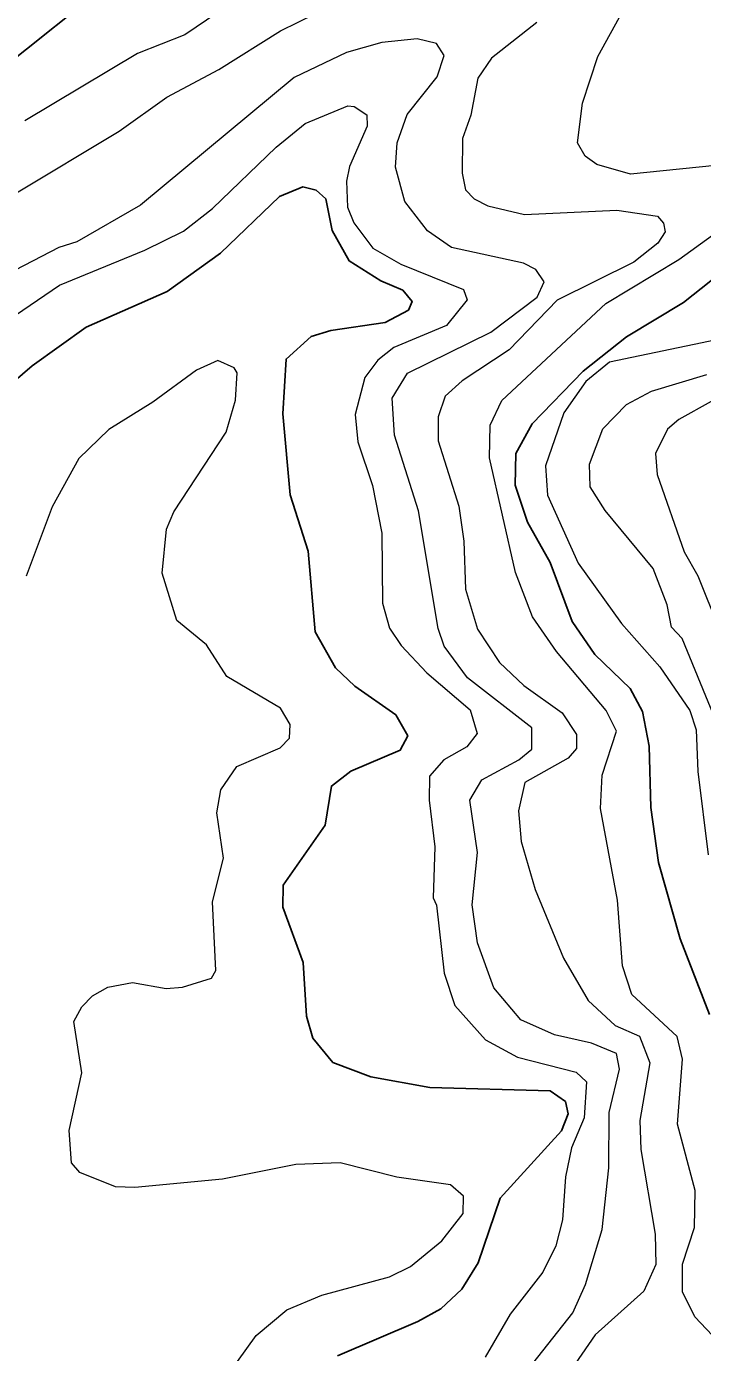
# Model space of a CAD drawing. Extents: x 673.6 to 698.9, y 7012 to 7040.1.
# Drawn here: x 685.533 to 686.183, y 7036.992 to 7038.267 of the extents above; entities that cross this region are included whole.
import ezdxf

# ---------------------------------------------------------------- set-up
doc = ezdxf.new("R2010")
doc.units = 0
doc.header["$LTSCALE"] = 0.032
doc.layers.add('1', color=7, linetype='Continuous', lineweight=25)
doc.layers.add('2', color=7, linetype='Continuous', lineweight=13)

msp = doc.modelspace()

# ---------------------------------------------------------------- linework, layer by layer
at = {"layer": '1'}
for points in [[(686.187, 7038.5863), (686.1095, 7038.6282), (686.0721, 7038.6396), (686.0557, 7038.6396), (686.0373, 7038.6353), (686.0224, 7038.6258), (686.0116, 7038.6103), (685.992, 7038.5162), (685.9762, 7038.4789), (685.954, 7038.4449), (685.9147, 7038.4064), (685.8861, 7038.3888), (685.8528, 7038.3769), (685.7488, 7038.3619), (685.6556, 7038.3309), (685.6171, 7038.3126), (685.5044, 7038.2224), (685.4441, 7038.1818), (685.3884, 7038.156)], [(685.8279, 7037.2708), (685.8086, 7037.2944), (685.8026, 7037.3153), (685.7993, 7037.3671), (685.7797, 7037.4202), (685.7802, 7037.4414), (685.8206, 7037.4991), (685.8266, 7037.5367), (685.8452, 7037.5511), (685.8927, 7037.5713), (685.9, 7037.5849), (685.8886, 7037.6051), (685.849, 7037.6327), (685.8304, 7037.6504), (685.8108, 7037.6851), (685.8043, 7037.7627), (685.7869, 7037.8166), (685.7797, 7037.8947), (685.783, 7037.9473), (685.8071, 7037.9691), (685.826, 7037.9749), (685.8782, 7037.9823), (685.9008, 7037.9944), (685.9042, 7038.0027), (685.8952, 7038.0136), (685.8741, 7038.0225), (685.8436, 7038.0417), (685.8273, 7038.071), (685.8211, 7038.1013), (685.8118, 7038.1097), (685.7992, 7038.1129), (685.7767, 7038.1035), (685.7199, 7038.049), (685.6686, 7038.0122), (685.5906, 7037.9781), (685.5388, 7037.9409), (685.5131, 7037.9186)], [(686.1903, 7037.317), (686.162, 7037.3897), (686.1411, 7037.4632), (686.1339, 7037.5162), (686.1321, 7037.575), (686.1258, 7037.6083), (686.114, 7037.6305), (686.0798, 7037.6632), (686.0581, 7037.6948), (686.037, 7037.7518), (686.0153, 7037.7903), (686.0032, 7037.8261), (686.0039, 7037.8564), (686.0196, 7037.8851), (686.0687, 7037.9357), (686.1104, 7037.9688), (686.1652, 7038.0017), (686.2178, 7038.0433)], [(686.0541, 7037.2215), (686.0518, 7037.2332), (686.0371, 7037.2437), (685.9213, 7037.2468), (685.8644, 7037.2572), (685.8279, 7037.2708)], [(685.8325, 7036.9887), (685.9098, 7037.0217), (685.9319, 7037.0341), (685.9521, 7037.0528), (685.9677, 7037.0783), (685.989, 7037.1404), (686.0478, 7037.205), (686.0541, 7037.2215)]]:
    msp.add_lwpolyline(points, dxfattribs=at)
at = {"layer": '2'}
for points in [[(686.2118, 7038.135), (686.1143, 7038.1252), (686.0818, 7038.1343), (686.0707, 7038.1424), (686.0632, 7038.1551), (686.0682, 7038.1934), (686.0828, 7038.2384), (686.1073, 7038.2825), (686.1258, 7038.3018), (686.1579, 7038.3191), (686.2111, 7038.324)], [(685.7381, 7038.2951), (685.6856, 7038.259), (685.6399, 7038.241), (685.5318, 7038.1763)], [(685.7777, 7038.2629), (685.8286, 7038.2878)], [(686.0242, 7038.2711), (685.9806, 7038.2365), (685.9675, 7038.2174), (685.9606, 7038.1817), (685.9526, 7038.1593), (685.9523, 7038.1261), (685.9554, 7038.1099), (685.964, 7038.1014), (685.9771, 7038.0947), (686.0124, 7038.0864), (686.101, 7038.0906), (686.1402, 7038.0848), (686.1461, 7038.0779), (686.1476, 7038.0697), (686.1404, 7038.0586), (686.1175, 7038.0406), (686.0436, 7038.0039), (685.9976, 7037.9563), (685.9524, 7037.9265), (685.936, 7037.9117), (685.9292, 7037.8918), (685.9291, 7037.8687), (685.9491, 7037.8057), (685.9538, 7037.7722), (685.9555, 7037.726), (685.967, 7037.6877), (685.9881, 7037.6554), (686.0116, 7037.6335), (686.0486, 7037.6072), (686.0622, 7037.5863), (686.0623, 7037.5727), (686.0544, 7037.5635), (686.0125, 7037.5401), (686.0064, 7037.513), (686.009, 7037.4835), (686.0226, 7037.4372), (686.0498, 7037.3712), (686.0734, 7037.3304), (686.0995, 7037.3063), (686.1229, 7037.2961), (686.1329, 7037.2705), (686.1232, 7037.2151), (686.124, 7037.1873), (686.1379, 7037.1059), (686.1387, 7037.0767), (686.127, 7037.0509), (686.0801, 7037.009), (686.061, 7036.9811)], [(685.4947, 7038.0819), (685.5221, 7038.1061), (685.6223, 7038.1666), (685.6681, 7038.1993), (685.7181, 7038.2259), (685.7777, 7038.2629)], [(686.0203, 7036.9813), (686.0586, 7037.03), (686.0709, 7037.0574), (686.087, 7037.1102), (686.0935, 7037.1696), (686.0936, 7037.2229), (686.1035, 7037.2644), (686.1008, 7037.2795), (686.0768, 7037.2895), (686.0411, 7037.2974), (686.0087, 7037.3119), (685.9826, 7037.3427), (685.9669, 7037.386), (685.962, 7037.4226), (685.9669, 7037.4727), (685.9597, 7037.523), (685.9713, 7037.5428), (686.0069, 7037.5618), (686.0193, 7037.5721), (686.0194, 7037.5926), (685.9574, 7037.6409), (685.9351, 7037.6713), (685.9292, 7037.6881), (685.9102, 7037.8014), (685.8873, 7037.8741), (685.8849, 7037.9096), (685.8998, 7037.9337), (685.9799, 7037.9732), (686.0244, 7038.0069), (686.0311, 7038.0215), (686.0233, 7038.0335), (686.0113, 7038.0396), (685.9422, 7038.0547), (685.9188, 7038.0706), (685.8972, 7038.0989), (685.8882, 7038.1318), (685.8899, 7038.1551), (685.8995, 7038.1824), (685.9281, 7038.2186), (685.9349, 7038.2392), (685.9277, 7038.2506), (685.9089, 7038.2551), (685.875, 7038.2517), (685.8409, 7038.2422), (685.7906, 7038.2182)], [(685.7906, 7038.2182), (685.6429, 7038.0952), (685.5817, 7038.0601), (685.5643, 7038.0545), (685.5054, 7038.024), (685.472, 7037.9976)], [(685.7733, 7038.1509), (685.8014, 7038.1738), (685.8423, 7038.1909), (685.8485, 7038.1902), (685.8606, 7038.1821), (685.8608, 7038.1711), (685.844, 7038.1325), (685.8412, 7038.1183), (685.8419, 7038.0933), (685.8482, 7038.0784), (685.8665, 7038.0538), (685.8934, 7038.0386), (685.9535, 7038.0143), (685.957, 7038.0041), (685.9371, 7037.9797), (685.8867, 7037.9585), (685.8711, 7037.9463), (685.8586, 7037.9296), (685.8495, 7037.8941), (685.8521, 7037.8678), (685.8659, 7037.8257), (685.8749, 7037.78), (685.8758, 7037.7126), (685.8823, 7037.6885), (685.8936, 7037.6719), (685.9183, 7037.6456), (685.9601, 7037.6099), (685.9668, 7037.5871), (685.9567, 7037.5743), (685.9348, 7037.562), (685.9208, 7037.5463), (685.9205, 7037.5231), (685.926, 7037.4784), (685.9243, 7037.4291), (685.9275, 7037.4221), (685.9351, 7037.3569), (685.9452, 7037.3258), (685.9746, 7037.2926), (686.0055, 7037.2761), (686.062, 7037.2616), (686.0719, 7037.2524), (686.0697, 7037.2176), (686.0575, 7037.1887), (686.0517, 7037.1608), (686.0488, 7037.1197), (686.0424, 7037.0944), (686.0298, 7037.0691), (685.9986, 7037.029), (685.9744, 7036.9874)], [(685.5013, 7037.9751), (685.5651, 7038.0183), (685.6472, 7038.0519), (685.6844, 7038.0704), (685.7122, 7038.0922), (685.7733, 7038.1509)], [(686.2042, 7036.9964), (686.1761, 7037.0263), (686.1643, 7037.0504), (686.1643, 7037.0768), (686.1757, 7037.1123), (686.1764, 7037.1477), (686.1593, 7037.2114), (686.1641, 7037.2742), (686.159, 7037.296), (686.1154, 7037.3361), (686.1064, 7037.3638), (686.1017, 7037.4271), (686.0854, 7037.5151), (686.087, 7037.547), (686.1007, 7037.5896), (686.0908, 7037.6094), (686.043, 7037.666), (686.0201, 7037.6994), (686.0036, 7037.742), (685.9785, 7037.8524), (685.9792, 7037.8837), (685.9904, 7037.9075), (686.0904, 7038.0006), (686.1606, 7038.0429), (686.193, 7038.0665)], [(686.1968, 7037.9658), (686.0939, 7037.9444), (686.0712, 7037.9256), (686.0501, 7037.8956), (686.0326, 7037.8446), (686.0344, 7037.8165), (686.0639, 7037.751), (686.1056, 7037.6931), (686.1425, 7037.6512), (686.1714, 7037.6095), (686.1773, 7037.5906), (686.1791, 7037.5507), (686.1889, 7037.4707)], [(685.7198, 7036.9607), (685.754, 7037.0083), (685.7838, 7037.033), (685.8174, 7037.047), (685.8824, 7037.0649), (685.9026, 7037.0748), (685.9329, 7037.0994), (685.9532, 7037.1258), (685.9537, 7037.1422), (685.9411, 7037.1531), (685.8894, 7037.1605), (685.8348, 7037.1745), (685.7924, 7037.1727), (685.7219, 7037.1588), (685.6374, 7037.1505), (685.6189, 7037.1513), (685.5844, 7037.1652), (685.5765, 7037.1744), (685.5742, 7037.2056), (685.5864, 7037.2608), (685.5788, 7037.3102), (685.5864, 7037.3245), (685.5968, 7037.3351), (685.6116, 7037.3432), (685.6352, 7037.3479), (685.6675, 7037.3421), (685.6832, 7037.3432), (685.7112, 7037.3519), (685.7155, 7037.3594), (685.7123, 7037.4255), (685.7228, 7037.4675), (685.7164, 7037.5108), (685.7203, 7037.5332), (685.7355, 7037.5554), (685.7772, 7037.5733), (685.7863, 7037.5828), (685.787, 7037.5959), (685.7776, 7037.6116), (685.7259, 7037.6419), (685.7065, 7037.6724), (685.6778, 7037.696), (685.6639, 7037.7415), (685.6679, 7037.7837), (685.6749, 7037.8004), (685.7253, 7037.8771), (685.7344, 7037.9079), (685.736, 7037.9342), (685.7329, 7037.939), (685.7173, 7037.9458), (685.6969, 7037.9367), (685.6549, 7037.9057), (685.6123, 7037.8796), (685.5836, 7037.8516), (685.5579, 7037.8051), (685.533, 7037.7386)], [(686.194, 7037.6052), (686.164, 7037.6785), (686.1538, 7037.6894), (686.1495, 7037.7111), (686.136, 7037.7458), (686.09, 7037.8017), (686.0755, 7037.8245), (686.0747, 7037.8462), (686.0877, 7037.8803), (686.1104, 7037.9036), (686.1344, 7037.9163), (686.1877, 7037.9325)], [(686.1918, 7037.9065), (686.1607, 7037.8891), (686.1498, 7037.8798), (686.1381, 7037.8566), (686.1399, 7037.8364), (686.1659, 7037.7619), (686.179, 7037.7389), (686.2388, 7037.5896)]]:
    msp.add_lwpolyline(points, dxfattribs=at)

doc.saveas('drawing.dxf')
